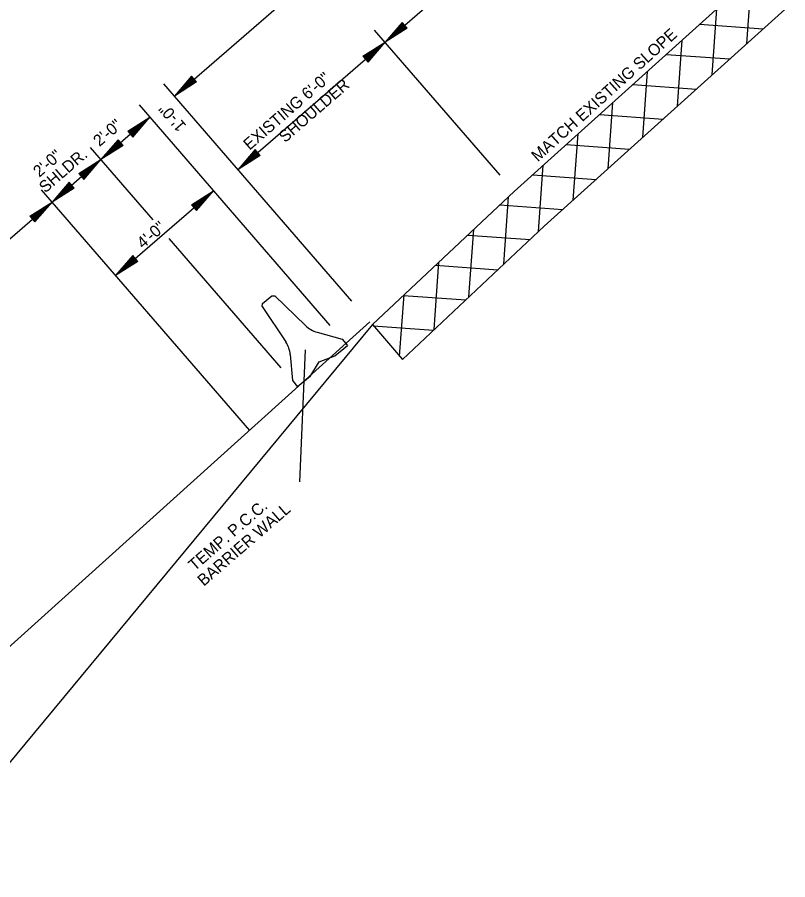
# Model space of a CAD drawing. Extents: x 192699 to 285914, y 194342 to 233219.
# Drawn here: x 262841.39 to 262865.17, y 213577.84 to 213604.46 of the extents above; entities that cross this region are included whole.
import ezdxf

# ---------------------------------------------------------------- set-up
doc = ezdxf.new("R2010")
doc.units = 0
doc.layers.add('TYPICAL SECTION FOR MOT', color=7, linetype='Continuous')

msp = doc.modelspace()

# ---------------------------------------------------------------- linework, layer by layer
at = {"layer": 'TYPICAL SECTION FOR MOT'}
for p, q in [((262846.243, 213602.026), (262862.12, 213615.771)), ((262852.743, 213603.685), (262864.083, 213613.503)), ((262867.874, 213609.125), (262856.73, 213599.08)), ((262868.801, 213608.054), (262857.657, 213598.009)), ((262863.913, 213603.648), (262864.06, 213605.687)), ((262862.841, 213602.682), (262862.988, 213604.721)), ((262853.269, 213604.3), (262852.743, 213603.685)), ((262853.282, 213604.285), (262852.844, 213603.773)), ((262853.296, 213604.269), (262852.948, 213603.863)), ((262853.309, 213604.254), (262853.049, 213603.95)), ((262853.322, 213604.239), (262853.151, 213604.039)), ((262853.373, 213604.18), (262853.151, 213604.039)), ((262853.335, 213604.223), (262853.252, 213604.126)), ((262853.36, 213604.195), (262853.252, 213604.126)), ((262853.426, 213604.118), (262853.269, 213604.3)), ((262862.453, 213604.239), (262864.412, 213604.098)), ((262856.293, 213599.584), (262852.416, 213604.063)), ((262853.426, 213604.118), (262852.743, 213603.685)), ((262853.413, 213604.133), (262852.844, 213603.773)), ((262853.4, 213604.149), (262852.948, 213603.863)), ((262853.387, 213604.164), (262853.049, 213603.95)), ((262848.207, 213599.758), (262852.743, 213603.685)), ((262852.059, 213603.252), (262852.743, 213603.685)), ((262852.217, 213603.071), (262852.743, 213603.685)), ((262861.769, 213601.715), (262861.916, 213603.754)), ((262852.073, 213603.237), (262852.642, 213603.598)), ((262852.086, 213603.222), (262852.538, 213603.508)), ((262852.099, 213603.207), (262852.437, 213603.421)), ((262852.177, 213603.117), (262852.437, 213603.421)), ((262852.19, 213603.102), (262852.538, 213603.508)), ((262852.203, 213603.086), (262852.642, 213603.598)), ((262852.059, 213603.252), (262852.217, 213603.071)), ((262852.113, 213603.191), (262852.335, 213603.332)), ((262852.126, 213603.176), (262852.234, 213603.244)), ((262852.15, 213603.148), (262852.234, 213603.244)), ((262852.164, 213603.132), (262852.335, 213603.332)), ((262861.423, 213603.31), (262863.382, 213603.169)), ((262846.769, 213602.641), (262846.243, 213602.026)), ((262846.782, 213602.626), (262846.344, 213602.114)), ((262846.796, 213602.61), (262846.448, 213602.204)), ((262846.809, 213602.595), (262846.549, 213602.291)), ((262846.822, 213602.58), (262846.651, 213602.38)), ((262846.926, 213602.459), (262846.769, 213602.641)), ((262860.697, 213600.749), (262860.844, 213602.788)), ((262851.72, 213595.7), (262845.916, 213602.404)), ((262846.926, 213602.459), (262846.243, 213602.026)), ((262846.913, 213602.474), (262846.344, 213602.114)), ((262846.9, 213602.49), (262846.448, 213602.204)), ((262846.887, 213602.505), (262846.549, 213602.291)), ((262846.873, 213602.521), (262846.651, 213602.38)), ((262846.836, 213602.564), (262846.752, 213602.467)), ((262846.86, 213602.536), (262846.752, 213602.467)), ((262860.393, 213602.382), (262862.352, 213602.241)), ((262859.625, 213599.783), (262859.772, 213601.822)), ((262851.049, 213594.947), (262845.16, 213601.75)), ((262843.975, 213600.063), (262845.487, 213601.372)), ((262844.804, 213600.939), (262845.487, 213601.372)), ((262844.817, 213600.924), (262845.386, 213601.284)), ((262844.948, 213600.773), (262845.386, 213601.284)), ((262844.961, 213600.758), (262845.487, 213601.372)), ((262859.363, 213601.453), (262861.322, 213601.312)), ((262844.83, 213600.908), (262845.282, 213601.194)), ((262844.843, 213600.893), (262845.181, 213601.107)), ((262844.857, 213600.878), (262845.079, 213601.018)), ((262844.908, 213600.819), (262845.079, 213601.018)), ((262844.921, 213600.803), (262845.181, 213601.107)), ((262844.934, 213600.788), (262845.282, 213601.194)), ((262844.804, 213600.939), (262844.961, 213600.758)), ((262844.87, 213600.862), (262844.978, 213600.931)), ((262844.894, 213600.834), (262844.978, 213600.931)), ((262858.553, 213598.816), (262858.699, 213600.855)), ((262844.501, 213600.677), (262843.975, 213600.063)), ((262844.658, 213600.496), (262843.975, 213600.063)), ((262844.514, 213600.662), (262844.076, 213600.15)), ((262844.645, 213600.511), (262844.076, 213600.15)), ((262844.528, 213600.647), (262844.18, 213600.24)), ((262844.632, 213600.526), (262844.18, 213600.24)), ((262844.541, 213600.632), (262844.281, 213600.328)), ((262844.619, 213600.541), (262844.281, 213600.328)), ((262844.554, 213600.616), (262844.383, 213600.416)), ((262844.605, 213600.557), (262844.383, 213600.416)), ((262844.567, 213600.601), (262844.484, 213600.504)), ((262844.592, 213600.572), (262844.484, 213600.504)), ((262844.658, 213600.496), (262844.501, 213600.677)), ((262858.333, 213600.525), (262860.292, 213600.384)), ((262845.581, 213598.207), (262843.648, 213600.441)), ((262848.733, 213600.373), (262848.207, 213599.758)), ((262848.89, 213600.191), (262848.207, 213599.758)), ((262848.746, 213600.357), (262848.308, 213599.846)), ((262848.877, 213600.206), (262848.308, 213599.846)), ((262848.759, 213600.342), (262848.412, 213599.936)), ((262848.863, 213600.222), (262848.412, 213599.936)), ((262848.772, 213600.327), (262848.512, 213600.023)), ((262848.85, 213600.237), (262848.512, 213600.023)), ((262848.786, 213600.312), (262848.615, 213600.112)), ((262848.837, 213600.253), (262848.615, 213600.112)), ((262848.799, 213600.296), (262848.716, 213600.199)), ((262848.824, 213600.268), (262848.716, 213600.199)), ((262848.89, 213600.191), (262848.733, 213600.373)), ((262842.463, 213598.754), (262843.975, 213600.063)), ((262843.291, 213599.63), (262843.975, 213600.063)), ((262843.305, 213599.615), (262843.874, 213599.975)), ((262843.435, 213599.464), (262843.874, 213599.975)), ((262843.449, 213599.448), (262843.975, 213600.063)), ((262843.318, 213599.599), (262843.77, 213599.885)), ((262843.331, 213599.584), (262843.669, 213599.798)), ((262843.345, 213599.569), (262843.567, 213599.709)), ((262843.396, 213599.51), (262843.567, 213599.709)), ((262843.409, 213599.494), (262843.669, 213599.798)), ((262843.422, 213599.479), (262843.77, 213599.885)), ((262857.48, 213597.843), (262857.627, 213599.889)), ((262843.291, 213599.63), (262843.449, 213599.448)), ((262843.358, 213599.553), (262843.466, 213599.622)), ((262843.382, 213599.525), (262843.466, 213599.622)), ((262857.303, 213599.596), (262859.262, 213599.455)), ((262848.57, 213591.699), (262842.135, 213599.132)), ((262842.989, 213599.368), (262842.463, 213598.754)), ((262843.146, 213599.187), (262842.463, 213598.754)), ((262843.002, 213599.353), (262842.564, 213598.841)), ((262843.133, 213599.202), (262842.564, 213598.841)), ((262843.015, 213599.338), (262842.668, 213598.931)), ((262843.12, 213599.217), (262842.668, 213598.931)), ((262843.029, 213599.322), (262842.769, 213599.018)), ((262843.107, 213599.232), (262842.769, 213599.018)), ((262843.042, 213599.307), (262842.871, 213599.107)), ((262843.093, 213599.248), (262842.871, 213599.107)), ((262843.055, 213599.292), (262842.972, 213599.195)), ((262843.08, 213599.263), (262842.972, 213599.195)), ((262843.146, 213599.187), (262842.989, 213599.368)), ((262844.426, 213596.486), (262847.45, 213599.104)), ((262846.767, 213598.671), (262847.45, 213599.104)), ((262846.78, 213598.656), (262847.349, 213599.016)), ((262846.794, 213598.64), (262847.245, 213598.926)), ((262846.898, 213598.52), (262847.245, 213598.926)), ((262846.911, 213598.505), (262847.349, 213599.016)), ((262846.924, 213598.489), (262847.45, 213599.104)), ((262856.73, 213599.08), (262852.351, 213594.972)), ((262856.405, 213596.834), (262856.555, 213598.916)), ((262831.122, 213588.936), (262842.463, 213598.754)), ((262841.779, 213598.321), (262842.463, 213598.754)), ((262841.792, 213598.306), (262842.362, 213598.666)), ((262841.923, 213598.155), (262842.362, 213598.666)), ((262841.936, 213598.139), (262842.463, 213598.754)), ((262846.767, 213598.671), (262846.924, 213598.489)), ((262846.807, 213598.625), (262847.145, 213598.839)), ((262846.82, 213598.609), (262847.042, 213598.75)), ((262846.833, 213598.594), (262846.941, 213598.663)), ((262846.858, 213598.566), (262846.941, 213598.663)), ((262846.871, 213598.55), (262847.042, 213598.75)), ((262846.885, 213598.535), (262847.145, 213598.839)), ((262856.289, 213598.667), (262858.232, 213598.527)), ((262841.779, 213598.321), (262841.936, 213598.139)), ((262841.806, 213598.29), (262842.258, 213598.576)), ((262841.819, 213598.275), (262842.157, 213598.489)), ((262841.833, 213598.26), (262842.054, 213598.4)), ((262841.846, 213598.244), (262841.953, 213598.313)), ((262841.87, 213598.216), (262841.953, 213598.313)), ((262841.884, 213598.201), (262842.054, 213598.4)), ((262841.897, 213598.185), (262842.157, 213598.489)), ((262841.91, 213598.17), (262842.258, 213598.576)), ((262857.657, 213598.009), (262853.278, 213593.9)), ((262855.33, 213595.826), (262855.479, 213597.907)), ((262849.537, 213593.638), (262846.084, 213597.627)), ((262855.297, 213597.736), (262857.218, 213597.597)), ((262844.953, 213597.1), (262844.426, 213596.486)), ((262844.966, 213597.085), (262844.527, 213596.573)), ((262844.979, 213597.069), (262844.631, 213596.663)), ((262844.992, 213597.054), (262844.732, 213596.75)), ((262845.005, 213597.039), (262844.835, 213596.839)), ((262845.019, 213597.023), (262844.936, 213596.927)), ((262845.043, 213596.995), (262844.936, 213596.927)), ((262845.11, 213596.919), (262844.953, 213597.1)), ((262845.11, 213596.919), (262844.426, 213596.486)), ((262845.097, 213596.934), (262844.527, 213596.573)), ((262845.083, 213596.949), (262844.631, 213596.663)), ((262845.07, 213596.964), (262844.732, 213596.75)), ((262845.057, 213596.98), (262844.835, 213596.839)), ((262854.254, 213594.817), (262854.404, 213596.898)), ((262854.304, 213596.804), (262856.226, 213596.666)), ((262848.963, 213595.623), (262849.252, 213595.863)), ((262849.252, 213595.863), (262849.344, 213595.859)), ((262849.344, 213595.859), (262850.286, 213594.942)), ((262853.193, 213593.998), (262853.329, 213595.89)), ((262853.312, 213595.873), (262855.233, 213595.735)), ((262848.95, 213595.531), (262848.963, 213595.623)), ((262848.95, 213595.531), (262849.68, 213594.438)), ((262852.272, 213595.062), (262832.769, 213577.484)), ((262852.351, 213594.972), (262836.824, 213576.239)), ((262852.351, 213594.972), (262853.278, 213593.9)), ((262852.38, 213594.938), (262854.241, 213594.804)), ((262850.648, 213594.735), (262851.421, 213594.524)), ((262851.197, 213594.012), (262851.581, 213594.332)), ((262851.421, 213594.524), (262851.581, 213594.332)), ((262850.117, 213590.123), (262850.283, 213594.193)), ((262849.817, 213594.045), (262849.883, 213593.246)), ((262850.428, 213593.373), (262850.706, 213593.821)), ((262850.706, 213593.821), (262851.197, 213594.012)), ((262850.428, 213593.373), (262850.043, 213593.053)), ((262849.883, 213593.246), (262850.043, 213593.053))]:
    msp.add_line(p, q, dxfattribs=at)
for centre, start, end in [((262850.867, 213595.539), 225.7465, 254.7295), ((262848.986, 213593.976), 4.7455, 33.7285)]:
    msp.add_arc(centre, 0.833, start, end, dxfattribs=at)

# ---------------------------------------------------------------- texts
for s, rotation, p in [('MATCH EXISTING SLOPE', 42.0291, (262857.457, 213599.978)), ('EXISTING 6\'-0"', 40.8833, (262848.56, 213600.336)), ('SHOULDER', 40.8833, (262849.657, 213600.571)), ('1\'-0"', 130.8833, (262846.627, 213601.115)), ('2\'-0"', 40.8833, (262843.928, 213600.447)), ('2\'-0"', 40.8833, (262842.072, 213599.502)), ('SHLDR.', 40.8833, (262842.255, 213599.016)), ('4\'-0"', 40.8833, (262845.273, 213597.296)), ('TEMP. P.C.C.', 40.8833, (262846.865, 213587.351)), ('BARRIER WALL', 40.8833, (262847.147, 213586.881))]:
    msp.add_text(s, height=0.36, rotation=rotation, dxfattribs=at).set_placement(p)

doc.saveas('drawing.dxf')
